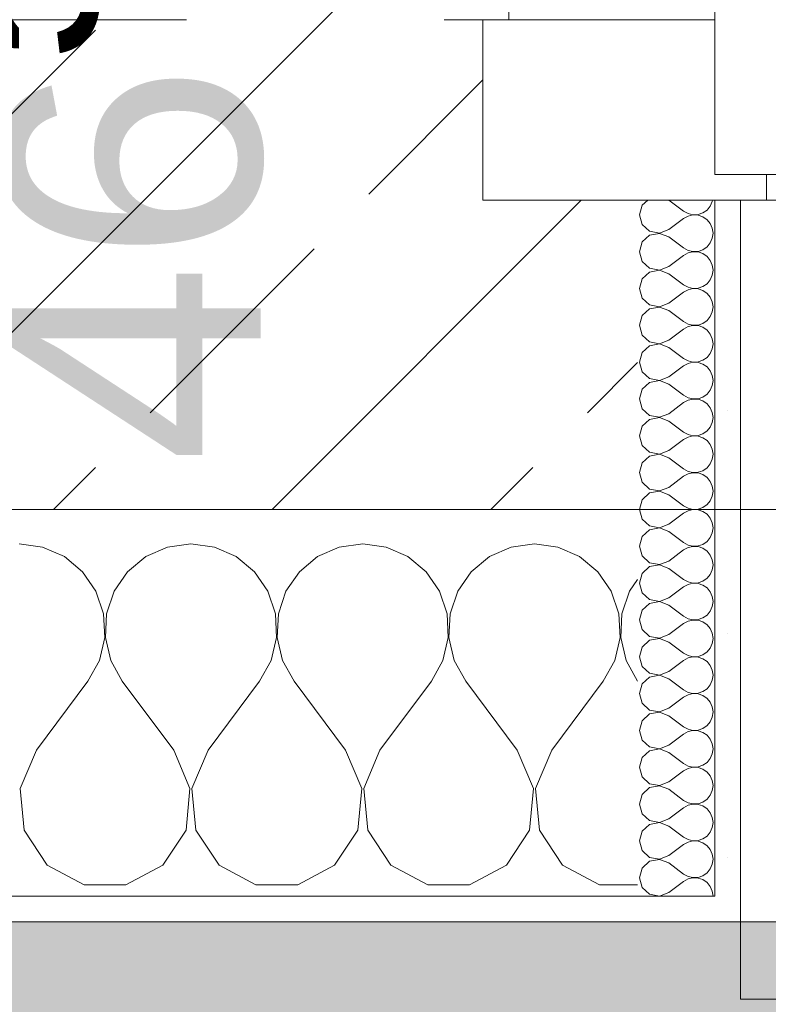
# Model space of a CAD drawing. Header units: metres. Extents: x -3.6 to 90.7, y -11.1 to 18.
# Tile 390 of 656: x 44.2 to 44.5, y -0.2 to 0.2. Entities that reach past the tile are written whole.
import ezdxf

# ---------------------------------------------------------------- set-up
doc = ezdxf.new("R2010")
doc.units = ezdxf.units.M
doc.header["$MEASUREMENT"] = 0
for name, pattern in [('Strichlinie eng', [0.115, 0.075, -0.04]), ('Untersicht', [0.1, 0.075, -0.025]), ('Wipeout_Contour', [1, 0, -1])]:
    doc.linetypes.add(name, pattern=pattern)
for name, color, linetype in [('152 - Bemaßung_ Beschriftung.Ausbau', 7, 'Continuous'), ('302 - Elemente.Schraffur', 7, 'Continuous'), ('603 - Struktur.Bodenplatte_ Decke Roh', 7, 'Continuous'), ('604 - Struktur.Wand Aussen', 7, 'Continuous'), ('Neubau_653 - Abdeckung.TB Verkofferung', 7, 'Continuous')]:
    doc.layers.add(name, color=color, linetype=linetype)
doc.styles.add('ERSTELLTER_STIL_2', font='txt')
doc.dimstyles.new('ERSTELLTER_STIL__1', dxfattribs={"dimtxt": 0.1, "dimasz": 0.0532, "dimexe": 0.18, "dimexo": 0.0625, "dimgap": 0, "dimtad": 1, "dimzin": 0, "dimdsep": 46, "dimtxsty": 'ERSTELLTER_STIL_2', "dimblk": 'ARROWHEAD_2', "dimblk1": 'ARROWHEAD_2', "dimblk2": 'ARROWHEAD_2', "dimcen": 0.09, "dimse1": 1, "dimse2": 1, "dimclrd": 7, "dimclre": 7, "dimclrt": 7, "dimazin": 0, "dimtfac": 1, "dimtdec": 4, "dimtmove": 0, "dimatfit": 3, "dimfxl": 1, "dimtolj": 1, "dimtzin": 0, "dimarcsym": 0})
doc.dimstyles.new('ERSTELLTER_STIL__2', dxfattribs={"dimtxt": 0.1, "dimasz": 0.0532, "dimexe": 0.18, "dimexo": 0.0625, "dimgap": 0, "dimtad": 1, "dimzin": 0, "dimdsep": 46, "dimtxsty": 'ERSTELLTER_STIL_2', "dimblk": 'ARROWHEAD_2', "dimblk1": 'ARROWHEAD_2', "dimblk2": 'ARROWHEAD_2', "dimcen": 0.09, "dimse1": 1, "dimse2": 1, "dimclrd": 7, "dimclre": 7, "dimclrt": 7, "dimazin": 0, "dimtfac": 1, "dimtdec": 4, "dimtmove": 2, "dimatfit": 3, "dimfxl": 1, "dimtolj": 1, "dimtzin": 0, "dimarcsym": 0})
doc.dimstyles.new('ERSTELLTER_STIL__3', dxfattribs={"dimtxt": 0.1, "dimasz": 0.0532, "dimexe": 0.18, "dimexo": 0.0625, "dimgap": 0, "dimtad": 1, "dimtih": 1, "dimtoh": 1, "dimzin": 0, "dimdsep": 46, "dimtxsty": 'ERSTELLTER_STIL_2', "dimblk": 'ARROWHEAD_2', "dimblk1": 'ARROWHEAD_2', "dimblk2": 'ARROWHEAD_2', "dimcen": 0.09, "dimse1": 1, "dimse2": 1, "dimclrd": 7, "dimclre": 7, "dimclrt": 7, "dimazin": 0, "dimtfac": 1, "dimtdec": 4, "dimtmove": 0, "dimatfit": 3, "dimfxl": 1, "dimtolj": 1, "dimtzin": 0, "dimarcsym": 0})
pattern_1 = [(0, (0, 0), (0, 0.08660254), [0, -0.05]), (0, (0.025, 0.0433), (0, 0.08660254), [0, -0.05])]

# ---------------------------------------------------------------- blocks, each defined once
blk = doc.blocks.new('*X84')
at = {"layer": '604 - Struktur.Wand Aussen', "color": 7, "linetype": 'Continuous', "lineweight": 5}
for p, q in [((44.20911, -0.0096), (44.2, -0.00833)), ((44.21752, -0.01331), (44.20911, -0.0096)), ((44.25756, -0.0096), (44.24914, -0.01331)), ((44.26667, -0.00833), (44.25756, -0.0096)), ((44.27578, -0.0096), (44.26667, -0.00833)), ((44.28419, -0.01331), (44.27578, -0.0096)), ((44.32422, -0.0096), (44.31581, -0.01331)), ((44.33333, -0.00833), (44.32422, -0.0096)), ((44.34244, -0.0096), (44.33333, -0.00833)), ((44.35086, -0.01331), (44.34244, -0.0096)), ((44.39089, -0.0096), (44.38248, -0.01331)), ((44.4, -0.00833), (44.39089, -0.0096)), ((44.40911, -0.0096), (44.4, -0.00833)), ((44.41752, -0.01331), (44.40911, -0.0096)), ((44.22461, -0.01918), (44.21752, -0.01331)), ((44.24914, -0.01331), (44.24206, -0.01918)), ((44.29127, -0.01918), (44.28419, -0.01331)), ((44.31581, -0.01331), (44.30873, -0.01918)), ((44.35794, -0.01918), (44.35086, -0.01331)), ((44.38248, -0.01331), (44.37539, -0.01918)), ((44.42461, -0.01918), (44.41752, -0.01331)), ((44.22981, -0.02676), (44.22461, -0.01918)), ((44.24206, -0.01918), (44.23685, -0.02676)), ((44.29648, -0.02676), (44.29127, -0.01918)), ((44.30873, -0.01918), (44.30352, -0.02676)), ((44.36315, -0.02676), (44.35794, -0.01918)), ((44.37539, -0.01918), (44.37019, -0.02676)), ((44.42981, -0.02676), (44.42461, -0.01918)), ((44.44, -0.02218), (44.43685, -0.02676)), ((44.23275, -0.03547), (44.22981, -0.02676)), ((44.23685, -0.02676), (44.23391, -0.03547)), ((44.29942, -0.03547), (44.29648, -0.02676)), ((44.30352, -0.02676), (44.30058, -0.03547)), ((44.36609, -0.03547), (44.36315, -0.02676)), ((44.37019, -0.02676), (44.36725, -0.03547)), ((44.43275, -0.03547), (44.42981, -0.02676)), ((44.43685, -0.02676), (44.43391, -0.03547)), ((44.2332, -0.04466), (44.23275, -0.03547)), ((44.23391, -0.03547), (44.23347, -0.04466)), ((44.29987, -0.04466), (44.29942, -0.03547)), ((44.30058, -0.03547), (44.30013, -0.04466)), ((44.36653, -0.04466), (44.36609, -0.03547)), ((44.36725, -0.03547), (44.3668, -0.04466)), ((44.4332, -0.04466), (44.43275, -0.03547)), ((44.43391, -0.03547), (44.43347, -0.04466)), ((44.23112, -0.05362), (44.2332, -0.04466)), ((44.23347, -0.04466), (44.23555, -0.05362)), ((44.29778, -0.05362), (44.29987, -0.04466)), ((44.30013, -0.04466), (44.30222, -0.05362)), ((44.36445, -0.05362), (44.36653, -0.04466)), ((44.3668, -0.04466), (44.36888, -0.05362)), ((44.43112, -0.05362), (44.4332, -0.04466)), ((44.43347, -0.04466), (44.43555, -0.05362)), ((44.22667, -0.06167), (44.23112, -0.05362)), ((44.23555, -0.05362), (44.24, -0.06167)), ((44.29333, -0.06167), (44.29778, -0.05362)), ((44.30222, -0.05362), (44.30667, -0.06167)), ((44.36, -0.06167), (44.36445, -0.05362)), ((44.36888, -0.05362), (44.37333, -0.06167)), ((44.42667, -0.06167), (44.43112, -0.05362)), ((44.43555, -0.05362), (44.44, -0.06167)), ((44.20667, -0.08833), (44.22667, -0.06167)), ((44.26, -0.08833), (44.24, -0.06167)), ((44.27333, -0.08833), (44.29333, -0.06167)), ((44.32667, -0.08833), (44.30667, -0.06167)), ((44.34, -0.08833), (44.36, -0.06167)), ((44.39333, -0.08833), (44.37333, -0.06167)), ((44.40667, -0.08833), (44.42667, -0.06167)), ((44.20667, -0.08833), (44.20038, -0.1033)), ((44.26629, -0.1033), (44.26, -0.08833)), ((44.27333, -0.08833), (44.26705, -0.1033)), ((44.33295, -0.1033), (44.32667, -0.08833)), ((44.34, -0.08833), (44.33371, -0.1033)), ((44.39962, -0.1033), (44.39333, -0.08833)), ((44.40667, -0.08833), (44.40038, -0.1033)), ((44.20038, -0.1033), (44.20192, -0.11947)), ((44.26475, -0.11947), (44.26629, -0.1033)), ((44.26705, -0.1033), (44.26858, -0.11947)), ((44.33142, -0.11947), (44.33295, -0.1033)), ((44.33371, -0.1033), (44.33525, -0.11947)), ((44.39808, -0.11947), (44.39962, -0.1033)), ((44.40038, -0.1033), (44.40192, -0.11947)), ((44.20192, -0.11947), (44.2109, -0.13299)), ((44.25576, -0.13299), (44.26475, -0.11947)), ((44.26858, -0.11947), (44.27757, -0.13299)), ((44.32243, -0.13299), (44.33142, -0.11947)), ((44.33525, -0.11947), (44.34424, -0.13299)), ((44.3891, -0.13299), (44.39808, -0.11947)), ((44.40192, -0.11947), (44.4109, -0.13299)), ((44.2109, -0.13299), (44.22521, -0.14066)), ((44.24145, -0.14066), (44.25576, -0.13299)), ((44.27757, -0.13299), (44.29188, -0.14066)), ((44.30812, -0.14066), (44.32243, -0.13299)), ((44.34424, -0.13299), (44.35855, -0.14066)), ((44.37479, -0.14066), (44.3891, -0.13299)), ((44.4109, -0.13299), (44.42521, -0.14066)), ((44.22521, -0.14066), (44.24145, -0.14066)), ((44.29188, -0.14066), (44.30812, -0.14066)), ((44.35855, -0.14066), (44.37479, -0.14066)), ((44.42521, -0.14066), (44.44, -0.14066))]:
    blk.add_line(p, q, dxfattribs=at)
blk = doc.blocks.new('*X123')
at = {"layer": '604 - Struktur.Wand Aussen', "color": 7, "linetype": 'Continuous', "lineweight": 5}
for p, q in [((44.44178, 0.12304), (44.44071, 0.11929)), ((44.44392, 0.125), (44.44178, 0.12304)), ((44.45214, 0.125), (44.45786, 0.12071)), ((44.46696, 0.12116), (44.46822, 0.12267)), ((44.46822, 0.12267), (44.46901, 0.12448)), ((44.46901, 0.12448), (44.46909, 0.125)), ((44.44071, 0.11929), (44.44178, 0.11553)), ((44.45786, 0.12071), (44.45958, 0.11976)), ((44.45958, 0.11881), (44.45786, 0.11786)), ((44.45958, 0.11976), (44.4615, 0.11931)), ((44.4615, 0.11926), (44.45958, 0.11881)), ((44.4615, 0.11931), (44.46347, 0.11941)), ((44.46347, 0.11916), (44.4615, 0.11926)), ((44.46347, 0.11941), (44.46534, 0.12004)), ((44.46534, 0.11853), (44.46347, 0.11916)), ((44.46534, 0.12004), (44.46696, 0.12116)), ((44.46696, 0.11742), (44.46534, 0.11853)), ((44.44178, 0.11553), (44.44466, 0.1129)), ((44.45214, 0.11357), (44.45786, 0.11786)), ((44.46822, 0.1159), (44.46696, 0.11742)), ((44.46901, 0.11409), (44.46822, 0.1159)), ((44.44466, 0.11139), (44.44178, 0.10876)), ((44.44466, 0.1129), (44.4485, 0.11217)), ((44.4485, 0.11211), (44.44466, 0.11139)), ((44.4485, 0.11217), (44.45214, 0.11357)), ((44.45214, 0.11071), (44.4485, 0.11211)), ((44.46929, 0.11214), (44.46901, 0.11409)), ((44.46901, 0.11019), (44.46929, 0.11214)), ((44.44178, 0.10876), (44.44071, 0.105)), ((44.45214, 0.11071), (44.45786, 0.10643)), ((44.46696, 0.10687), (44.46822, 0.10839)), ((44.46822, 0.10839), (44.46901, 0.11019)), ((44.44071, 0.105), (44.44178, 0.10124)), ((44.45214, 0.09929), (44.45786, 0.10357)), ((44.45786, 0.10643), (44.45958, 0.10547)), ((44.45958, 0.10453), (44.45786, 0.10357)), ((44.45958, 0.10547), (44.4615, 0.10503)), ((44.4615, 0.10497), (44.45958, 0.10453)), ((44.4615, 0.10503), (44.46347, 0.10512)), ((44.46347, 0.10488), (44.4615, 0.10497)), ((44.46347, 0.10512), (44.46534, 0.10575)), ((44.46534, 0.10425), (44.46347, 0.10488)), ((44.46534, 0.10575), (44.46696, 0.10687)), ((44.46696, 0.10313), (44.46534, 0.10425)), ((44.44178, 0.10124), (44.44466, 0.09861)), ((44.46822, 0.10161), (44.46696, 0.10313)), ((44.46901, 0.09981), (44.46822, 0.10161)), ((44.46929, 0.09786), (44.46901, 0.09981)), ((44.44466, 0.0971), (44.44178, 0.09447)), ((44.44466, 0.09861), (44.4485, 0.09789)), ((44.4485, 0.09783), (44.44466, 0.0971)), ((44.4485, 0.09789), (44.45214, 0.09929)), ((44.45214, 0.09643), (44.4485, 0.09783)), ((44.45214, 0.09643), (44.45786, 0.09214)), ((44.46822, 0.0941), (44.46901, 0.09591)), ((44.46901, 0.09591), (44.46929, 0.09786)), ((44.44178, 0.09447), (44.44071, 0.09071)), ((44.45786, 0.09214), (44.45958, 0.09119)), ((44.46534, 0.09147), (44.46696, 0.09258)), ((44.46696, 0.09258), (44.46822, 0.0941)), ((44.44071, 0.09071), (44.44178, 0.08696)), ((44.45214, 0.085), (44.45786, 0.08929)), ((44.45958, 0.09024), (44.45786, 0.08929)), ((44.45958, 0.09119), (44.4615, 0.09074)), ((44.4615, 0.09069), (44.45958, 0.09024)), ((44.4615, 0.09074), (44.46347, 0.09084)), ((44.46347, 0.09059), (44.4615, 0.09069)), ((44.46347, 0.09084), (44.46534, 0.09147)), ((44.46534, 0.08996), (44.46347, 0.09059)), ((44.46696, 0.08884), (44.46534, 0.08996)), ((44.46822, 0.08733), (44.46696, 0.08884)), ((44.44178, 0.08696), (44.44466, 0.08433)), ((44.44466, 0.08433), (44.4485, 0.0836)), ((44.4485, 0.0836), (44.45214, 0.085)), ((44.46901, 0.08552), (44.46822, 0.08733)), ((44.46929, 0.08357), (44.46901, 0.08552)), ((44.44466, 0.08282), (44.44178, 0.08018)), ((44.4485, 0.08354), (44.44466, 0.08282)), ((44.45214, 0.08214), (44.4485, 0.08354)), ((44.45214, 0.08214), (44.45786, 0.07786)), ((44.46822, 0.07982), (44.46901, 0.08162)), ((44.46901, 0.08162), (44.46929, 0.08357)), ((44.44178, 0.08018), (44.44071, 0.07643)), ((44.44071, 0.07643), (44.44178, 0.07267)), ((44.45786, 0.07786), (44.45958, 0.0769)), ((44.45958, 0.0769), (44.4615, 0.07646)), ((44.4615, 0.0764), (44.45958, 0.07595)), ((44.4615, 0.07646), (44.46347, 0.07655)), ((44.46347, 0.0763), (44.4615, 0.0764)), ((44.46347, 0.07655), (44.46534, 0.07718)), ((44.46534, 0.07718), (44.46696, 0.0783)), ((44.46696, 0.0783), (44.46822, 0.07982)), ((44.44178, 0.07267), (44.44466, 0.07004)), ((44.45214, 0.07071), (44.45786, 0.075)), ((44.45958, 0.07595), (44.45786, 0.075)), ((44.46534, 0.07567), (44.46347, 0.0763)), ((44.46696, 0.07456), (44.46534, 0.07567)), ((44.46822, 0.07304), (44.46696, 0.07456)), ((44.46901, 0.07124), (44.46822, 0.07304)), ((44.44466, 0.07004), (44.4485, 0.06931)), ((44.4485, 0.06926), (44.44466, 0.06853)), ((44.4485, 0.06931), (44.45214, 0.07071)), ((44.45214, 0.06786), (44.4485, 0.06926)), ((44.46929, 0.06929), (44.46901, 0.07124)), ((44.46901, 0.06733), (44.46929, 0.06929)), ((44.44178, 0.0659), (44.44071, 0.06214)), ((44.44466, 0.06853), (44.44178, 0.0659)), ((44.45214, 0.06786), (44.45786, 0.06357)), ((44.46696, 0.06401), (44.46822, 0.06553)), ((44.46822, 0.06553), (44.46901, 0.06733)), ((44.44071, 0.06214), (44.44178, 0.05839)), ((44.45786, 0.06357), (44.45958, 0.06262)), ((44.45958, 0.06167), (44.45786, 0.06071)), ((44.45958, 0.06262), (44.4615, 0.06217)), ((44.4615, 0.06211), (44.45958, 0.06167)), ((44.4615, 0.06217), (44.46347, 0.06227)), ((44.46347, 0.06202), (44.4615, 0.06211)), ((44.46347, 0.06227), (44.46534, 0.0629)), ((44.46534, 0.06139), (44.46347, 0.06202)), ((44.46534, 0.0629), (44.46696, 0.06401)), ((44.46696, 0.06027), (44.46534, 0.06139)), ((44.44178, 0.05839), (44.44466, 0.05575)), ((44.45214, 0.05643), (44.45786, 0.06071)), ((44.46822, 0.05876), (44.46696, 0.06027)), ((44.46901, 0.05695), (44.46822, 0.05876)), ((44.44466, 0.05425), (44.44178, 0.05161)), ((44.44466, 0.05575), (44.4485, 0.05503)), ((44.4485, 0.05497), (44.44466, 0.05425)), ((44.4485, 0.05503), (44.45214, 0.05643)), ((44.45214, 0.05357), (44.4485, 0.05497)), ((44.45214, 0.05357), (44.45786, 0.04929)), ((44.46929, 0.055), (44.46901, 0.05695)), ((44.46901, 0.05305), (44.46929, 0.055)), ((44.44178, 0.05161), (44.44071, 0.04786)), ((44.46534, 0.04861), (44.46696, 0.04973)), ((44.46696, 0.04973), (44.46822, 0.05124)), ((44.46822, 0.05124), (44.46901, 0.05305)), ((44.44071, 0.04786), (44.44178, 0.0441)), ((44.45214, 0.04214), (44.45786, 0.04643)), ((44.45786, 0.04929), (44.45958, 0.04833)), ((44.45958, 0.04738), (44.45786, 0.04643)), ((44.45958, 0.04833), (44.4615, 0.04789)), ((44.4615, 0.04783), (44.45958, 0.04738)), ((44.4615, 0.04789), (44.46347, 0.04798)), ((44.46347, 0.04773), (44.4615, 0.04783)), ((44.46347, 0.04798), (44.46534, 0.04861)), ((44.46534, 0.0471), (44.46347, 0.04773)), ((44.46696, 0.04599), (44.46534, 0.0471)), ((44.46822, 0.04447), (44.46696, 0.04599)), ((44.44178, 0.0441), (44.44466, 0.04147)), ((44.4485, 0.04074), (44.45214, 0.04214)), ((44.46901, 0.04267), (44.46822, 0.04447)), ((44.46929, 0.04071), (44.46901, 0.04267)), ((44.44466, 0.03996), (44.44178, 0.03733)), ((44.44466, 0.04147), (44.4485, 0.04074)), ((44.4485, 0.04069), (44.44466, 0.03996)), ((44.45214, 0.03929), (44.4485, 0.04069)), ((44.45214, 0.03929), (44.45786, 0.035)), ((44.46822, 0.03696), (44.46901, 0.03876)), ((44.46901, 0.03876), (44.46929, 0.04071)), ((44.44178, 0.03733), (44.44071, 0.03357)), ((44.45786, 0.035), (44.45958, 0.03405)), ((44.46534, 0.03433), (44.46696, 0.03544)), ((44.46696, 0.03544), (44.46822, 0.03696)), ((44.44071, 0.03357), (44.44178, 0.02982)), ((44.45214, 0.02786), (44.45786, 0.03214)), ((44.45958, 0.0331), (44.45786, 0.03214)), ((44.45958, 0.03405), (44.4615, 0.0336)), ((44.4615, 0.03354), (44.45958, 0.0331)), ((44.4615, 0.0336), (44.46347, 0.0337)), ((44.46347, 0.03345), (44.4615, 0.03354)), ((44.46347, 0.0337), (44.46534, 0.03433)), ((44.46534, 0.03282), (44.46347, 0.03345)), ((44.46696, 0.0317), (44.46534, 0.03282)), ((44.46822, 0.03018), (44.46696, 0.0317)), ((44.44178, 0.02982), (44.44466, 0.02718)), ((44.44466, 0.02718), (44.4485, 0.02646)), ((44.4485, 0.02646), (44.45214, 0.02786)), ((44.46901, 0.02838), (44.46822, 0.03018)), ((44.46929, 0.02643), (44.46901, 0.02838)), ((44.44178, 0.02304), (44.44071, 0.01929)), ((44.44466, 0.02567), (44.44178, 0.02304)), ((44.4485, 0.0264), (44.44466, 0.02567)), ((44.45214, 0.025), (44.4485, 0.0264)), ((44.45214, 0.025), (44.45786, 0.02071)), ((44.46822, 0.02267), (44.46901, 0.02448)), ((44.46901, 0.02448), (44.46929, 0.02643)), ((44.44071, 0.01929), (44.44178, 0.01553)), ((44.45786, 0.02071), (44.45958, 0.01976)), ((44.45958, 0.01976), (44.4615, 0.01931)), ((44.4615, 0.01926), (44.45958, 0.01881)), ((44.4615, 0.01931), (44.46347, 0.01941)), ((44.46347, 0.01916), (44.4615, 0.01926)), ((44.46347, 0.01941), (44.46534, 0.02004)), ((44.46534, 0.01853), (44.46347, 0.01916)), ((44.46534, 0.02004), (44.46696, 0.02116)), ((44.46696, 0.02116), (44.46822, 0.02267)), ((44.44178, 0.01553), (44.44466, 0.0129)), ((44.45214, 0.01357), (44.45786, 0.01786)), ((44.45958, 0.01881), (44.45786, 0.01786)), ((44.46696, 0.01742), (44.46534, 0.01853)), ((44.46822, 0.0159), (44.46696, 0.01742)), ((44.46901, 0.01409), (44.46822, 0.0159)), ((44.44466, 0.0129), (44.4485, 0.01217)), ((44.4485, 0.01211), (44.44466, 0.01139)), ((44.4485, 0.01217), (44.45214, 0.01357)), ((44.45214, 0.01071), (44.4485, 0.01211)), ((44.46929, 0.01214), (44.46901, 0.01409)), ((44.46901, 0.01019), (44.46929, 0.01214)), ((44.44178, 0.00876), (44.44071, 0.005)), ((44.44466, 0.01139), (44.44178, 0.00876)), ((44.45214, 0.01071), (44.45786, 0.00643)), ((44.46696, 0.00687), (44.46822, 0.00839)), ((44.46822, 0.00839), (44.46901, 0.01019)), ((44.44071, 0.005), (44.44178, 0.00124)), ((44.45786, 0.00643), (44.45958, 0.00547)), ((44.45958, 0.00453), (44.45786, 0.00357)), ((44.45958, 0.00547), (44.4615, 0.00503)), ((44.4615, 0.00497), (44.45958, 0.00453)), ((44.4615, 0.00503), (44.46347, 0.00512)), ((44.46347, 0.00488), (44.4615, 0.00497)), ((44.46347, 0.00512), (44.46534, 0.00575)), ((44.46534, 0.00425), (44.46347, 0.00488)), ((44.46534, 0.00575), (44.46696, 0.00687)), ((44.46696, 0.00313), (44.46534, 0.00425)), ((44.44178, 0.00124), (44.44466, -0.00139)), ((44.45214, -0.00071), (44.45786, 0.00357)), ((44.46822, 0.00161), (44.46696, 0.00313)), ((44.46901, -0.00019), (44.46822, 0.00161)), ((44.44466, -0.0029), (44.44178, -0.00553)), ((44.44466, -0.00139), (44.4485, -0.00211)), ((44.4485, -0.00217), (44.44466, -0.0029)), ((44.4485, -0.00211), (44.45214, -0.00071)), ((44.45214, -0.00357), (44.4485, -0.00217)), ((44.45214, -0.00357), (44.45786, -0.00786)), ((44.46929, -0.00214), (44.46901, -0.00019)), ((44.46901, -0.00409), (44.46929, -0.00214)), ((44.44178, -0.00553), (44.44071, -0.00929)), ((44.46534, -0.00853), (44.46696, -0.00742)), ((44.46696, -0.00742), (44.46822, -0.0059)), ((44.46822, -0.0059), (44.46901, -0.00409)), ((44.44071, -0.00929), (44.44178, -0.01304)), ((44.45214, -0.015), (44.45786, -0.01071)), ((44.45786, -0.00786), (44.45958, -0.00881)), ((44.45958, -0.00976), (44.45786, -0.01071)), ((44.45958, -0.00881), (44.4615, -0.00926)), ((44.4615, -0.00931), (44.45958, -0.00976)), ((44.4615, -0.00926), (44.46347, -0.00916)), ((44.46347, -0.00941), (44.4615, -0.00931)), ((44.46347, -0.00916), (44.46534, -0.00853)), ((44.46534, -0.01004), (44.46347, -0.00941)), ((44.46696, -0.01116), (44.46534, -0.01004)), ((44.46822, -0.01267), (44.46696, -0.01116)), ((44.44178, -0.01304), (44.44466, -0.01567)), ((44.4485, -0.0164), (44.45214, -0.015)), ((44.46901, -0.01448), (44.46822, -0.01267)), ((44.46929, -0.01643), (44.46901, -0.01448)), ((44.44466, -0.01718), (44.44178, -0.01982)), ((44.44466, -0.01567), (44.4485, -0.0164)), ((44.4485, -0.01646), (44.44466, -0.01718)), ((44.45214, -0.01786), (44.4485, -0.01646)), ((44.45214, -0.01786), (44.45786, -0.02214)), ((44.46822, -0.02018), (44.46901, -0.01838)), ((44.46901, -0.01838), (44.46929, -0.01643)), ((44.44178, -0.01982), (44.44071, -0.02357)), ((44.45786, -0.02214), (44.45958, -0.0231)), ((44.46347, -0.02345), (44.46534, -0.02282)), ((44.46534, -0.02282), (44.46696, -0.0217)), ((44.46696, -0.0217), (44.46822, -0.02018)), ((44.44071, -0.02357), (44.44178, -0.02733)), ((44.45214, -0.02929), (44.45786, -0.025)), ((44.45958, -0.02405), (44.45786, -0.025)), ((44.45958, -0.0231), (44.4615, -0.02354)), ((44.4615, -0.0236), (44.45958, -0.02405)), ((44.4615, -0.02354), (44.46347, -0.02345)), ((44.46347, -0.0237), (44.4615, -0.0236)), ((44.46534, -0.02433), (44.46347, -0.0237)), ((44.46696, -0.02544), (44.46534, -0.02433)), ((44.46822, -0.02696), (44.46696, -0.02544)), ((44.44178, -0.02733), (44.44466, -0.02996)), ((44.44466, -0.02996), (44.4485, -0.03069)), ((44.4485, -0.03069), (44.45214, -0.02929)), ((44.46901, -0.02876), (44.46822, -0.02696)), ((44.46929, -0.03071), (44.46901, -0.02876)), ((44.44178, -0.0341), (44.44071, -0.03786)), ((44.44466, -0.03147), (44.44178, -0.0341)), ((44.4485, -0.03074), (44.44466, -0.03147)), ((44.45214, -0.03214), (44.4485, -0.03074)), ((44.45214, -0.03214), (44.45786, -0.03643)), ((44.46822, -0.03447), (44.46901, -0.03267)), ((44.46901, -0.03267), (44.46929, -0.03071)), ((44.44071, -0.03786), (44.44178, -0.04161)), ((44.45786, -0.03643), (44.45958, -0.03738)), ((44.45958, -0.03738), (44.4615, -0.03783)), ((44.4615, -0.03789), (44.45958, -0.03833)), ((44.4615, -0.03783), (44.46347, -0.03773)), ((44.46347, -0.03798), (44.4615, -0.03789)), ((44.46347, -0.03773), (44.46534, -0.0371)), ((44.46534, -0.03861), (44.46347, -0.03798)), ((44.46534, -0.0371), (44.46696, -0.03599)), ((44.46696, -0.03599), (44.46822, -0.03447)), ((44.44178, -0.04161), (44.44466, -0.04425)), ((44.45214, -0.04357), (44.45786, -0.03929)), ((44.45958, -0.03833), (44.45786, -0.03929)), ((44.46696, -0.03973), (44.46534, -0.03861)), ((44.46822, -0.04124), (44.46696, -0.03973)), ((44.46901, -0.04305), (44.46822, -0.04124)), ((44.44466, -0.04575), (44.44178, -0.04839)), ((44.44466, -0.04425), (44.4485, -0.04497)), ((44.4485, -0.04503), (44.44466, -0.04575)), ((44.4485, -0.04497), (44.45214, -0.04357)), ((44.45214, -0.04643), (44.4485, -0.04503)), ((44.46929, -0.045), (44.46901, -0.04305)), ((44.46901, -0.04695), (44.46929, -0.045)), ((44.44178, -0.04839), (44.44071, -0.05214)), ((44.45214, -0.04643), (44.45786, -0.05071)), ((44.46696, -0.05027), (44.46822, -0.04876)), ((44.46822, -0.04876), (44.46901, -0.04695)), ((44.44071, -0.05214), (44.44178, -0.0559)), ((44.45786, -0.05071), (44.45958, -0.05167)), ((44.45958, -0.05262), (44.45786, -0.05357)), ((44.45958, -0.05167), (44.4615, -0.05211)), ((44.4615, -0.05217), (44.45958, -0.05262)), ((44.4615, -0.05211), (44.46347, -0.05202)), ((44.46347, -0.05227), (44.4615, -0.05217)), ((44.46347, -0.05202), (44.46534, -0.05139)), ((44.46534, -0.0529), (44.46347, -0.05227)), ((44.46534, -0.05139), (44.46696, -0.05027)), ((44.46696, -0.05401), (44.46534, -0.0529)), ((44.44178, -0.0559), (44.44466, -0.05853)), ((44.45214, -0.05786), (44.45786, -0.05357)), ((44.46822, -0.05553), (44.46696, -0.05401)), ((44.46901, -0.05733), (44.46822, -0.05553)), ((44.44466, -0.06004), (44.44178, -0.06267)), ((44.44466, -0.05853), (44.4485, -0.05926)), ((44.4485, -0.05931), (44.44466, -0.06004)), ((44.4485, -0.05926), (44.45214, -0.05786)), ((44.45214, -0.06071), (44.4485, -0.05931)), ((44.45214, -0.06071), (44.45786, -0.065)), ((44.46929, -0.05929), (44.46901, -0.05733)), ((44.46901, -0.06124), (44.46929, -0.05929)), ((44.44178, -0.06267), (44.44071, -0.06643)), ((44.46534, -0.06567), (44.46696, -0.06456)), ((44.46696, -0.06456), (44.46822, -0.06304)), ((44.46822, -0.06304), (44.46901, -0.06124)), ((44.44071, -0.06643), (44.44178, -0.07018)), ((44.45214, -0.07214), (44.45786, -0.06786)), ((44.45786, -0.065), (44.45958, -0.06595)), ((44.45958, -0.0669), (44.45786, -0.06786)), ((44.45958, -0.06595), (44.4615, -0.0664)), ((44.4615, -0.06646), (44.45958, -0.0669)), ((44.4615, -0.0664), (44.46347, -0.0663)), ((44.46347, -0.06655), (44.4615, -0.06646)), ((44.46347, -0.0663), (44.46534, -0.06567)), ((44.46534, -0.06718), (44.46347, -0.06655)), ((44.46696, -0.0683), (44.46534, -0.06718)), ((44.46822, -0.06982), (44.46696, -0.0683)), ((44.44178, -0.07018), (44.44466, -0.07282)), ((44.4485, -0.07354), (44.45214, -0.07214)), ((44.46901, -0.07162), (44.46822, -0.06982)), ((44.46929, -0.07357), (44.46901, -0.07162)), ((44.44466, -0.07433), (44.44178, -0.07696)), ((44.44466, -0.07282), (44.4485, -0.07354)), ((44.4485, -0.0736), (44.44466, -0.07433)), ((44.45214, -0.075), (44.4485, -0.0736)), ((44.45214, -0.075), (44.45786, -0.07929)), ((44.46822, -0.07733), (44.46901, -0.07552)), ((44.46901, -0.07552), (44.46929, -0.07357)), ((44.44178, -0.07696), (44.44071, -0.08071)), ((44.45786, -0.07929), (44.45958, -0.08024)), ((44.46347, -0.08059), (44.46534, -0.07996)), ((44.46534, -0.07996), (44.46696, -0.07884)), ((44.46696, -0.07884), (44.46822, -0.07733)), ((44.44071, -0.08071), (44.44178, -0.08447)), ((44.45214, -0.08643), (44.45786, -0.08214)), ((44.45958, -0.08119), (44.45786, -0.08214)), ((44.45958, -0.08024), (44.4615, -0.08069)), ((44.4615, -0.08074), (44.45958, -0.08119)), ((44.4615, -0.08069), (44.46347, -0.08059)), ((44.46347, -0.08084), (44.4615, -0.08074)), ((44.46534, -0.08147), (44.46347, -0.08084)), ((44.46696, -0.08258), (44.46534, -0.08147)), ((44.46822, -0.0841), (44.46696, -0.08258)), ((44.44178, -0.08447), (44.44466, -0.0871)), ((44.44466, -0.0871), (44.4485, -0.08783)), ((44.4485, -0.08783), (44.45214, -0.08643)), ((44.46901, -0.08591), (44.46822, -0.0841)), ((44.46929, -0.08786), (44.46901, -0.08591)), ((44.44178, -0.09124), (44.44071, -0.095)), ((44.44466, -0.08861), (44.44178, -0.09124)), ((44.4485, -0.08789), (44.44466, -0.08861)), ((44.45214, -0.08929), (44.4485, -0.08789)), ((44.45214, -0.08929), (44.45786, -0.09357)), ((44.46696, -0.09313), (44.46822, -0.09161)), ((44.46822, -0.09161), (44.46901, -0.08981)), ((44.46901, -0.08981), (44.46929, -0.08786)), ((44.44071, -0.095), (44.44178, -0.09876)), ((44.45786, -0.09357), (44.45958, -0.09453)), ((44.45958, -0.09547), (44.45786, -0.09643)), ((44.45958, -0.09453), (44.4615, -0.09497)), ((44.4615, -0.09503), (44.45958, -0.09547)), ((44.4615, -0.09497), (44.46347, -0.09488)), ((44.46347, -0.09512), (44.4615, -0.09503)), ((44.46347, -0.09488), (44.46534, -0.09425)), ((44.46534, -0.09575), (44.46347, -0.09512)), ((44.46534, -0.09425), (44.46696, -0.09313)), ((44.44178, -0.09876), (44.44466, -0.10139)), ((44.45214, -0.10071), (44.45786, -0.09643)), ((44.46696, -0.09687), (44.46534, -0.09575)), ((44.46822, -0.09839), (44.46696, -0.09687)), ((44.46901, -0.10019), (44.46822, -0.09839)), ((44.44466, -0.1029), (44.44178, -0.10553)), ((44.44466, -0.10139), (44.4485, -0.10211)), ((44.4485, -0.10217), (44.44466, -0.1029)), ((44.4485, -0.10211), (44.45214, -0.10071)), ((44.45214, -0.10357), (44.4485, -0.10217)), ((44.46929, -0.10214), (44.46901, -0.10019)), ((44.46901, -0.10409), (44.46929, -0.10214)), ((44.44178, -0.10553), (44.44071, -0.10929)), ((44.45214, -0.10357), (44.45786, -0.10786)), ((44.46696, -0.10742), (44.46822, -0.1059)), ((44.46822, -0.1059), (44.46901, -0.10409)), ((44.44071, -0.10929), (44.44178, -0.11304)), ((44.45214, -0.115), (44.45786, -0.11071)), ((44.45786, -0.10786), (44.45958, -0.10881)), ((44.45958, -0.10976), (44.45786, -0.11071)), ((44.45958, -0.10881), (44.4615, -0.10926)), ((44.4615, -0.10931), (44.45958, -0.10976)), ((44.4615, -0.10926), (44.46347, -0.10916)), ((44.46347, -0.10941), (44.4615, -0.10931)), ((44.46347, -0.10916), (44.46534, -0.10853)), ((44.46534, -0.11004), (44.46347, -0.10941)), ((44.46534, -0.10853), (44.46696, -0.10742)), ((44.46696, -0.11116), (44.46534, -0.11004)), ((44.44178, -0.11304), (44.44466, -0.11567)), ((44.46822, -0.11267), (44.46696, -0.11116)), ((44.46901, -0.11448), (44.46822, -0.11267)), ((44.46929, -0.11643), (44.46901, -0.11448)), ((44.44466, -0.11718), (44.44178, -0.11982)), ((44.44466, -0.11567), (44.4485, -0.1164)), ((44.4485, -0.11646), (44.44466, -0.11718)), ((44.4485, -0.1164), (44.45214, -0.115)), ((44.45214, -0.11786), (44.4485, -0.11646)), ((44.45214, -0.11786), (44.45786, -0.12214)), ((44.46822, -0.12018), (44.46901, -0.11838)), ((44.46901, -0.11838), (44.46929, -0.11643)), ((44.44178, -0.11982), (44.44071, -0.12357)), ((44.45786, -0.12214), (44.45958, -0.1231)), ((44.46534, -0.12282), (44.46696, -0.1217)), ((44.46696, -0.1217), (44.46822, -0.12018)), ((44.44071, -0.12357), (44.44178, -0.12733)), ((44.45214, -0.12929), (44.45786, -0.125)), ((44.45958, -0.12405), (44.45786, -0.125)), ((44.45958, -0.1231), (44.4615, -0.12354)), ((44.4615, -0.1236), (44.45958, -0.12405)), ((44.4615, -0.12354), (44.46347, -0.12345)), ((44.46347, -0.1237), (44.4615, -0.1236)), ((44.46347, -0.12345), (44.46534, -0.12282)), ((44.46534, -0.12433), (44.46347, -0.1237)), ((44.46696, -0.12544), (44.46534, -0.12433)), ((44.46822, -0.12696), (44.46696, -0.12544)), ((44.44178, -0.12733), (44.44466, -0.12996)), ((44.4485, -0.13069), (44.45214, -0.12929)), ((44.46901, -0.12876), (44.46822, -0.12696)), ((44.46929, -0.13071), (44.46901, -0.12876)), ((44.44466, -0.13147), (44.44178, -0.1341)), ((44.44466, -0.12996), (44.4485, -0.13069)), ((44.4485, -0.13074), (44.44466, -0.13147)), ((44.45214, -0.13214), (44.4485, -0.13074)), ((44.45214, -0.13214), (44.45786, -0.13643)), ((44.46822, -0.13447), (44.46901, -0.13267)), ((44.46901, -0.13267), (44.46929, -0.13071)), ((44.44178, -0.1341), (44.44071, -0.13786)), ((44.45786, -0.13643), (44.45958, -0.13738)), ((44.45958, -0.13738), (44.4615, -0.13783)), ((44.46347, -0.13773), (44.46534, -0.1371)), ((44.46534, -0.1371), (44.46696, -0.13599)), ((44.46696, -0.13599), (44.46822, -0.13447)), ((44.44071, -0.13786), (44.44178, -0.14161)), ((44.45214, -0.14357), (44.45786, -0.13929)), ((44.45958, -0.13833), (44.45786, -0.13929)), ((44.4615, -0.13789), (44.45958, -0.13833)), ((44.4615, -0.13783), (44.46347, -0.13773)), ((44.46347, -0.13798), (44.4615, -0.13789)), ((44.46534, -0.13861), (44.46347, -0.13798)), ((44.46696, -0.13973), (44.46534, -0.13861)), ((44.46822, -0.14124), (44.46696, -0.13973)), ((44.46901, -0.14305), (44.46822, -0.14124)), ((44.44178, -0.14161), (44.44466, -0.14425)), ((44.44466, -0.14425), (44.4485, -0.14497)), ((44.4485, -0.14497), (44.45214, -0.14357)), ((44.46929, -0.145), (44.46901, -0.14305))]:
    blk.add_line(p, q, dxfattribs=at)
blk = doc.blocks.new('*D352')
at = {"layer": '152 - Bemaßung_ Beschriftung.Ausbau', "color": 7, "linetype": 'Continuous', "lineweight": 5}
for p, q in [((-1.71, 0.02521), (-1.64, -0.01521)), ((-1.675, -0.145), (-1.675, 0.005)), ((-1.71, -0.12479), (-1.64, -0.16521)), ((-1.6225, -0.145), (-1.7275, -0.145)), ((-1.675, -0.17923), (-1.675, -0.145))]:
    blk.add_line(p, q, dxfattribs=at)
at = {"layer": '152 - Bemaßung_ Beschriftung.Ausbau', "color": 7, "lineweight": 5, "insert": (-1.68664, -0.14589), "char_height": 0.1, "attachment_point": 7, "rotation": 90, "style": 'ERSTELLTER_STIL_2'}
blk.add_mtext('\\A1;{\\pql;\\fArial|b0|i0|c0|p38;15}', dxfattribs=at)
blk = doc.blocks.new('ARROWHEAD_2')
at = {"color": 0, "linetype": 'Continuous', "lineweight": 0}
for p, q in [((-0.3781, -0.655), (0.3781, 0.655)), ((0, 0), (-1, 0))]:
    blk.add_line(p, q, dxfattribs=at)
blk = doc.blocks.new('*D353')
at = {"layer": '152 - Bemaßung_ Beschriftung.Ausbau', "color": 7, "linetype": 'Continuous', "lineweight": 5}
for p, q in [((-1.71, 0.02521), (-1.64, -0.01521)), ((-1.675, -0.145), (-1.675, 0.005))]:
    blk.add_line(p, q, dxfattribs=at)
blk = doc.blocks.new('*D362')
at = {"layer": '152 - Bemaßung_ Beschriftung.Ausbau', "color": 7, "linetype": 'Continuous', "lineweight": 5}
for p, q in [((-2.21, 0.02521), (-2.14, -0.01521)), ((-2.175, -0.145), (-2.175, 0.005)), ((-2.21, -0.12479), (-2.14, -0.16521)), ((-2.1225, -0.145), (-2.2275, -0.145)), ((-2.175, -0.17923), (-2.175, -0.145))]:
    blk.add_line(p, q, dxfattribs=at)
at = {"layer": '152 - Bemaßung_ Beschriftung.Ausbau', "color": 7, "lineweight": 5, "insert": (-2.1845, -0.14511), "char_height": 0.1, "attachment_point": 7, "rotation": 90, "style": 'ERSTELLTER_STIL_2'}
blk.add_mtext('\\A1;{\\pql;\\fArial|b0|i0|c0|p38;15}', dxfattribs=at)
blk = doc.blocks.new('*D363')
at = {"layer": '152 - Bemaßung_ Beschriftung.Ausbau', "color": 7, "linetype": 'Continuous', "lineweight": 5}
for p, q in [((-2.21, 0.27019), (-2.14, 0.22978)), ((-2.14, 0.22479), (-2.21, 0.26521)), ((-2.1225, 0.245), (-2.2275, 0.245)), ((-2.175, 0.005), (-2.175, 0.245)), ((-2.21, 0.02521), (-2.14, -0.01521)), ((-2.1225, 0.005), (-2.2275, 0.005)), ((-2.175, -0.145), (-2.175, 0.005))]:
    blk.add_line(p, q, dxfattribs=at)
at = {"layer": '152 - Bemaßung_ Beschriftung.Ausbau', "color": 7, "lineweight": 5, "insert": (-2.195, 0.04911), "char_height": 0.1, "attachment_point": 7, "rotation": 90, "style": 'ERSTELLTER_STIL_2'}
blk.add_mtext('\\A1;{\\pql;\\fArial|b0|i0|c0|p38;24}', dxfattribs=at)
blk = doc.blocks.new('*D403')
at = {"layer": '152 - Bemaßung_ Beschriftung.Ausbau', "color": 7, "linetype": 'Continuous', "lineweight": 5}
for p, q in [((43.14, -4.1125), (43.14, -4.0075)), ((44.38, -4.1125), (44.38, -4.0075)), ((43.16021, -4.025), (43.11979, -4.095)), ((44.40021, -4.025), (44.35979, -4.095)), ((43.14, -4.06), (44.38, -4.06))]:
    blk.add_line(p, q, dxfattribs=at)
at = {"layer": '152 - Bemaßung_ Beschriftung.Ausbau', "color": 7, "lineweight": 5, "insert": (43.62697, -4.04), "char_height": 0.1, "attachment_point": 7, "style": 'ERSTELLTER_STIL_2'}
blk.add_mtext('\\A1;{\\pql;\\fArial|b0|i0|c0|p38;1,24}', dxfattribs=at)
blk = doc.blocks.new('*D404')
at = {"layer": '152 - Bemaßung_ Beschriftung.Ausbau', "color": 7, "linetype": 'Continuous', "lineweight": 5}
for p, q in [((44.38, -4.1125), (44.38, -4.0075)), ((46.78, -4.1125), (46.78, -4.0075)), ((44.40021, -4.025), (44.35979, -4.095)), ((46.80021, -4.025), (46.75979, -4.095)), ((44.38, -4.06), (46.78, -4.06))]:
    blk.add_line(p, q, dxfattribs=at)
at = {"layer": '152 - Bemaßung_ Beschriftung.Ausbau', "color": 7, "lineweight": 5, "char_height": 0.1, "attachment_point": 7, "style": 'ERSTELLTER_STIL_2'}
for s, insert in [('\\A1;{\\pql;\\fArial|b0|i0|c0|p38;2,40}', (45.44697, -4.04)), ('\\A1;{\\pql;\\fArial|b0|i0|c0|p38;2,01}', (45.44697, -4.18))]:
    blk.add_mtext(s, dxfattribs=dict(at, insert=insert))
blk = doc.blocks.new('*D441')
at = {"layer": '152 - Bemaßung_ Beschriftung.Ausbau', "color": 7, "linetype": 'Continuous', "lineweight": 5}
for p, q in [((43.9852, -4.525), (43.94478, -4.595)), ((47.29018, -4.525), (47.24977, -4.595)), ((43.96499, -4.56), (47.26998, -4.56))]:
    blk.add_line(p, q, dxfattribs=at)
at = {"layer": '152 - Bemaßung_ Beschriftung.Ausbau', "color": 7, "lineweight": 5, "char_height": 0.1, "attachment_point": 7, "style": 'ERSTELLTER_STIL_2'}
for s, insert in [('\\A1;{\\pql;\\fArial|b0|i0|c0|p38;3,30\\fArial|b0|i0|c0|p38;\\A1{\\H.66x;\\S5^  ;}}', (45.38352, -4.55941)), ('\\A1;{\\pql;\\fArial|b0|i0|c0|p38;14}', (47.09797, -4.54))]:
    blk.add_mtext(s, dxfattribs=dict(at, insert=insert))
blk = doc.blocks.new('*D442')
at = {"layer": '152 - Bemaßung_ Beschriftung.Ausbau', "color": 7, "linetype": 'Continuous', "lineweight": 5}
for p, q in [((47.26997, -4.6125), (47.26997, -4.5075)), ((47.40997, -4.6125), (47.40997, -4.5075)), ((47.29018, -4.525), (47.24977, -4.595)), ((47.43018, -4.525), (47.38977, -4.595)), ((43.96499, -4.56), (47.26997, -4.56)), ((47.26997, -4.56), (47.40997, -4.56))]:
    blk.add_line(p, q, dxfattribs=at)
blk = doc.blocks.new('*D481')
at = {"layer": '152 - Bemaßung_ Beschriftung.Ausbau', "color": 7, "linetype": 'Continuous', "lineweight": 5}
for p, q in [((43.87999, -5.1125), (43.87999, -5.0075)), ((47.17999, -5.1125), (47.17999, -5.0075)), ((43.9002, -5.025), (43.85978, -5.095)), ((47.2002, -5.025), (47.15978, -5.095)), ((43.87999, -5.06), (47.17999, -5.06))]:
    blk.add_line(p, q, dxfattribs=at)
at = {"layer": '152 - Bemaßung_ Beschriftung.Ausbau', "color": 7, "lineweight": 5, "insert": (45.39696, -5.04), "char_height": 0.1, "attachment_point": 7, "style": 'ERSTELLTER_STIL_2'}
blk.add_mtext('\\A1;{\\pql;\\fArial|b0|i0|c0|p38;3,30}', dxfattribs=at)
blk = doc.blocks.new('*D494')
at = {"layer": '152 - Bemaßung_ Beschriftung.Ausbau', "color": 7, "linetype": 'Continuous', "lineweight": 5}
for p, q in [((-0.165, -5.6125), (-0.165, -5.5075)), ((62.42503, -5.6125), (62.42503, -5.5075)), ((-0.14479, -5.525), (-0.18521, -5.595)), ((62.40482, -5.595), (62.44523, -5.525)), ((-0.19923, -5.56), (-0.165, -5.56)), ((-0.165, -5.56), (62.42503, -5.56)), ((62.42503, -5.56), (62.45926, -5.56))]:
    blk.add_line(p, q, dxfattribs=at)
at = {"layer": '152 - Bemaßung_ Beschriftung.Ausbau', "color": 7, "lineweight": 5, "insert": (30.95904, -5.54), "char_height": 0.1, "attachment_point": 7, "style": 'ERSTELLTER_STIL_2'}
blk.add_mtext('\\A1;{\\pql;\\fArial|b0|i0|c0|p38;62,59}', dxfattribs=at)
blk = doc.blocks.new('*D611')
at = {"layer": '152 - Bemaßung_ Beschriftung.Ausbau', "color": 7, "linetype": 'Continuous', "lineweight": 5}
for p, q in [((45.78033, 0.245), (45.78033, 3.72)), ((45.74533, 0.26521), (45.81533, 0.22479)), ((45.83283, 0.245), (45.72783, 0.245)), ((45.78033, 0.005), (45.78033, 0.245)), ((45.74533, 0.02521), (45.81533, -0.01521)), ((45.83283, 0.005), (45.72783, 0.005)), ((45.78033, -0.02923), (45.78033, 0.005))]:
    blk.add_line(p, q, dxfattribs=at)
at = {"color": 254, "linetype": 'Wipeout_Contour', "lineweight": 0, "ltscale": 182.85335}
blk.add_wipeout([(45.78176, 0.02769), (45.78176, 0.22231), (45.6389, 0.22231), (45.6389, 0.02769)], dxfattribs=at).dxf.layer = '152 - Bemaßung_ Beschriftung.Ausbau'
at = {"layer": '152 - Bemaßung_ Beschriftung.Ausbau', "color": 7, "lineweight": 5, "insert": (45.76033, 0.04911), "char_height": 0.1, "attachment_point": 7, "rotation": 90, "style": 'ERSTELLTER_STIL_2'}
blk.add_mtext('\\A1;{\\pql;\\fArial|b0|i0|c0|p38;24}', dxfattribs=at)
blk = doc.blocks.new('*D616')
at = {"layer": '152 - Bemaßung_ Beschriftung.Ausbau', "color": 7, "linetype": 'Continuous', "lineweight": 5}
for p, q in [((44.30621, 0.73019), (44.37621, 0.68977)), ((44.34121, 0.245), (44.34121, 0.70998)), ((44.30621, 0.26521), (44.37621, 0.22479)), ((44.39371, 0.245), (44.28871, 0.245)), ((44.34121, 0.21077), (44.34121, 0.245))]:
    blk.add_line(p, q, dxfattribs=at)
at = {"layer": '152 - Bemaßung_ Beschriftung.Ausbau', "color": 7, "lineweight": 5, "char_height": 0.1, "attachment_point": 7, "rotation": 90, "style": 'ERSTELLTER_STIL_2'}
for s, insert in [('\\A1;{\\pql;\\fArial|b0|i0|c0|p38;13}', (44.32121, 0.53798)), ('\\A1;{\\pql;\\fArial|b0|i0|c0|p38;46\\fArial|b0|i0|c0|p38;\\A1{\\H.66x;\\S5^  ;}}', (44.32286, 0.02291))]:
    blk.add_mtext(s, dxfattribs=dict(at, insert=insert))

msp = doc.modelspace()

# ---------------------------------------------------------------- hatches: boundary and pattern name
at = {"layer": '302 - Elemente.Schraffur', "linetype": 'Continuous', "lineweight": 0, "true_color": 0x191919}
msp.add_hatch(color=250, dxfattribs=at).paths.add_polyline_path([(43.72998, -3.31), (55.22, -3.31), (55.22001, -0.155), (43.73, -0.155)])
at = {"layer": '604 - Struktur.Wand Aussen', "linetype": 'Continuous', "lineweight": 0, "true_color": 0x000000}
h = msp.add_hatch(dxfattribs=at)
h.set_pattern_fill('Beton__Stahlbeton_0001', color=18, style=0, pattern_type=2)
h.set_pattern_definition([(45, (0, 0), (-0.0848528, 0.0848528), []), (45, (-0.04243, 0.04243), (-0.0848528, 0.0848528), [0.09, -0.03])])
h.paths.add_polyline_path([(43.14, 0.125), (43.08, 0.125), (43.08, 0.005), (44.44, 0.005), (44.44, 0.125), (44.38, 0.125), (44.38, 0.195), (44.38, 0.245), (43.14, 0.245), (43.14, 0.195)])
h = msp.add_hatch(dxfattribs=at)
h.set_pattern_fill('Verputz_0001', color=18, style=0, pattern_type=2)
h.set_pattern_definition(pattern_1)
h.paths.add_polyline_path([(44.47, -0.155), (44.48, -0.155), (44.48, 0.125), (44.47, 0.125)])
h = msp.add_hatch(dxfattribs=at)
h.set_pattern_fill('Verputz_0001', color=18, style=0, pattern_type=2)
h.set_pattern_definition(pattern_1)
h.paths.add_polyline_path([(43.05, -0.145), (43.05, -0.155), (44.47, -0.155), (44.47, -0.145)])

# ---------------------------------------------------------------- linework, layer by layer
at = {"layer": '603 - Struktur.Bodenplatte_ Decke Roh', "color": 7, "linetype": 'Continuous', "lineweight": 18, "flags": 128}
msp.add_lwpolyline([(-0.015, 0.005), (62.27503, 0.005), (62.27503, 13.695), (50.77999, 13.695), (50.77999, 13.455), (50.77999, 12.99998), (50.84002, 12.99998), (50.84002, 8.58498), (49.03003, 8.58498), (49.03003, 8.72498), (47.41002, 8.72498), (47.41002, 12.99998), (47.47999, 12.99998), (47.47999, 13.455), (47.47999, 13.695), (14.77999, 13.695)], dxfattribs=at)
at = {"layer": '604 - Struktur.Wand Aussen', "color": 7, "linetype": 'Continuous', "lineweight": 5}
for p, q in [((44.39, 0.195), (44.39, 0.245)), ((44.38, 0.195), (44.39, 0.195)), ((44.38, 0.195), (44.39, 0.195)), ((44.44, 0.125), (44.47, 0.125)), ((44.44, 0.125), (44.47, 0.125)), ((44.44, 0.125), (44.47, 0.125)), ((44.47, 0.125), (44.48, 0.125)), ((44.47, 0.125), (44.47, -0.145)), ((44.47, -0.145), (44.47, 0.125)), ((44.47, 0.125), (44.48, 0.125)), ((44.47, 0.125), (44.48, 0.125)), ((44.48, 0.005), (44.48, 0.125)), ((44.48, 0.005), (44.48, 0.125)), ((44.48, -0.005), (44.48, 0.005)), ((44.48, -0.005), (44.48, 0.005)), ((44.48, -0.145), (44.48, -0.005)), ((44.48, -0.145), (44.48, -0.005)), ((43.08, -0.145), (44.44, -0.145)), ((44.44, -0.145), (44.47, -0.145)), ((44.48, -0.155), (44.48, -0.145)), ((44.48, -0.155), (44.48, -0.145)), ((44.47, -0.155), (44.48, -0.155))]:
    msp.add_line(p, q, dxfattribs=at)
at = {"layer": '604 - Struktur.Wand Aussen', "color": 7, "linetype": 'Continuous', "lineweight": 13}
for p, q in [((44.47, 0.135), (44.47, 0.205)), ((44.38, 0.125), (44.38, 0.195)), ((44.38, 0.195), (44.47, 0.195)), ((44.38, 0.125), (44.38, 0.195)), ((44.38, 0.125), (44.38, 0.195)), ((44.47, 0.195), (44.47, 0.135)), ((44.47, 0.135), (44.49, 0.135)), ((44.55, 0.135), (44.47, 0.135)), ((44.49, 0.135), (44.49, 0.125)), ((44.38, 0.125), (44.44, 0.125)), ((44.49, 0.125), (44.38, 0.125)), ((44.38, 0.125), (44.44, 0.125)), ((44.38, 0.125), (44.44, 0.125)), ((45.04, 0.125), (44.49, 0.125)), ((43.08, 0.005), (44.44, 0.005))]:
    msp.add_line(p, q, dxfattribs=at)
at = {"layer": '604 - Struktur.Wand Aussen', "color": 7, "linetype": 'Continuous', "lineweight": 9}
for p, q in [((44.48, -0.155), (44.48, -0.185)), ((44.48, -0.185), (46.68, -0.185))]:
    msp.add_line(p, q, dxfattribs=at)
at = {"layer": '604 - Struktur.Wand Aussen', "color": 7, "linetype": 'Strichlinie eng', "lineweight": 9}
msp.add_line((44.48, -0.155), (46.68, -0.155), dxfattribs=at)
at = {"layer": '604 - Struktur.Wand Aussen', "color": 7, "linetype": 'Continuous', "lineweight": 5, "flags": 128}
msp.add_lwpolyline([(43.05, -0.155), (44.47, -0.155)], dxfattribs=at)
at = {"layer": 'Neubau_653 - Abdeckung.TB Verkofferung', "color": 1, "linetype": 'Untersicht', "lineweight": 9}
msp.add_line((43.96499, 0.19498), (47.26997, 0.19498), dxfattribs=at)

# ---------------------------------------------------------------- block references
at = {"layer": '604 - Struktur.Wand Aussen', "color": 7, "lineweight": 18}
for name in ['*X123', '*X84']:
    msp.add_blockref(name, (0, 0), dxfattribs=at)

# ---------------------------------------------------------------- dimensions: what is measured, and where the dimension line sits
at = {"layer": '152 - Bemaßung_ Beschriftung.Ausbau', "color": 7, "linetype": 'Continuous', "lineweight": 5}
for base, p1, p2, picture, middle in [((47.26997, -4.56), (43.96499, 0.255), (47.26997, 2.94998), '*D441', (45.64847, -4.49)), ((47.40997, -4.56), (47.26997, 2.94998), (47.40997, 2.94998), '*D442', (47.17421, -4.49)), ((47.17999, -5.06), (43.87999, 0.24998), (47.17999, 0.69998), '*D481', (45.52684, -4.99)), ((44.38, -4.06), (43.14, 0.125), (44.38, 0.125), '*D403', (43.75685, -3.99)), ((46.78, -4.06), (44.38, 0.125), (46.78, 0.125), '*D404', (45.57685, -3.99)), ((62.42503, -5.56), (-0.165, -0.145), (62.42503, -0.145), '*D494', (31.12704, -5.49))]:
    dim = msp.add_linear_dim(base=base, p1=p1, p2=p2, dimstyle='ERSTELLTER_STIL__3', dxfattribs=at)
    dim.commit()
    dim.dimension.update_dxf_attribs({"geometry": picture, "text_midpoint": middle, "dimtype": 160})
for base, p1, p2, dimstyle, picture, middle in [((-2.175, 0.245), (62.27503, 0.005), (0.68999, 0.245), 'ERSTELLTER_STIL__1', '*D363', (-2.245, 0.12535)), ((-2.175, 0.005), (-0.165, -0.145), (62.27503, 0.005), 'ERSTELLTER_STIL__2', '*D362', (-2.2345, -0.06888)), ((-1.675, 0.005), (-0.165, -0.145), (62.27503, 0.005), 'ERSTELLTER_STIL__2', '*D352', (-1.73664, -0.06965)), ((-1.675, 0.005), (62.275025, 0.005), (-0.015, 0.005), 'ERSTELLTER_STIL__1', '*D353', (-1.7450000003, 0.001853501))]:
    dim = msp.add_linear_dim(base=base, p1=p1, p2=p2, angle=90, dimstyle=dimstyle, dxfattribs=at)
    dim.commit()
    dim.dimension.update_dxf_attribs({"geometry": picture, "text_midpoint": middle, "dimtype": 160, "text_rotation": 90})

# ---------------------------------------------------------------- next in the draw order: dimensions: what is measured, and where the dimension line sits
dim = msp.add_linear_dim(base=(45.78033, 0.245), p1=(45.78033, 0.005), p2=(22.1775, 0.245), angle=90, dimstyle='ERSTELLTER_STIL__1', dxfattribs=at)
dim.commit()
dim.dimension.update_dxf_attribs({"geometry": '*D611', "text_midpoint": (45.71033, 0.12535), "dimtype": 160, "text_rotation": 90})

# ---------------------------------------------------------------- next in the draw order: dimensions: what is measured, and where the dimension line sits
dim = msp.add_linear_dim(base=(44.34121, 0.70998), p1=(22.1775, 0.245), p2=(43.96499, 0.70998), angle=90, dimstyle='ERSTELLTER_STIL__1', dxfattribs=at)
dim.commit()
dim.dimension.update_dxf_attribs({"geometry": '*D616', "text_midpoint": (44.27121, 0.23421), "dimtype": 160, "text_rotation": 90})

doc.saveas('drawing.dxf')
